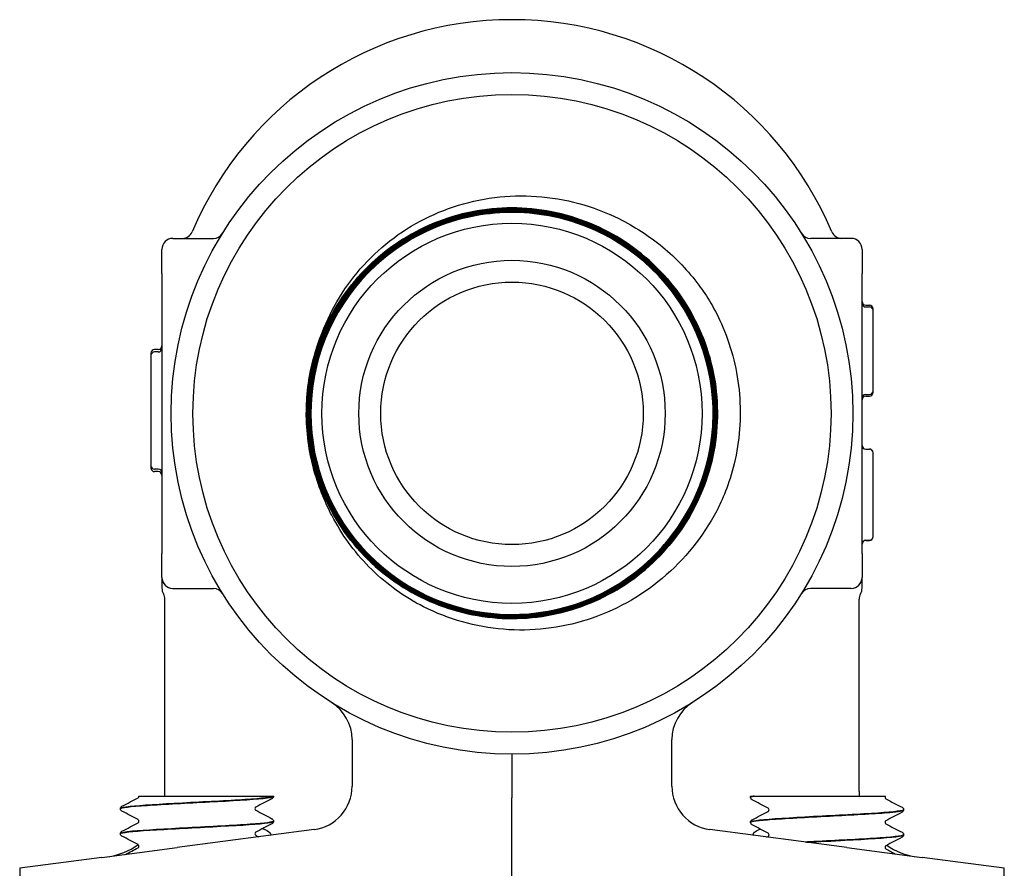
# Model space of a CAD drawing. Header units: inches. Extents: x 36 to 1719, y -84 to 1122.
# Tile 520 of 550: x 949.01 to 951.82, y 867.5 to 869.93. Entities that reach past the tile are written whole.
import ezdxf

# ---------------------------------------------------------------- set-up
doc = ezdxf.new("R2010")
doc.units = ezdxf.units.IN
doc.header["$LTSCALE"] = 48
doc.header["$MEASUREMENT"] = 0
doc.layers.add('Visible (ANSI)', color=7, linetype='Continuous', lineweight=30)

msp = doc.modelspace()

# ---------------------------------------------------------------- linework, layer by layer
at = {"layer": 'Visible (ANSI)'}
for p, q in [((949.44893, 869.3039), (949.56457, 869.3039)), ((951.38643, 869.3039), (951.27079, 869.3039)), ((949.41768, 869.2039), (949.41768, 869.27265)), ((951.41768, 869.27265), (951.41768, 869.2039)), ((949.41768, 869.2039), (949.41768, 869.07138)), ((951.41768, 869.07138), (951.41768, 869.2039)), ((951.4281, 869.11326), (951.43852, 869.11326)), ((951.4281, 869.10799), (951.43852, 869.10799)), ((951.44893, 869.09757), (951.44893, 869.10284)), ((951.44893, 868.86841), (951.44893, 869.09757)), ((949.41768, 869.07138), (949.41768, 868.53641)), ((951.41768, 868.53641), (951.41768, 869.07138)), ((949.40727, 868.98647), (949.39685, 868.98647)), ((949.40727, 868.97941), (949.39685, 868.97941)), ((949.38643, 868.97605), (949.38643, 868.96899)), ((949.38643, 868.96899), (949.38643, 868.65483)), ((951.44893, 868.86334), (951.44893, 868.86844)), ((951.4281, 868.85799), (951.43852, 868.85799)), ((951.4281, 868.85292), (951.43852, 868.85292)), ((951.4281, 868.70204), (951.43852, 868.70204)), ((951.4281, 868.70164), (951.43852, 868.70164)), ((951.44893, 868.69122), (951.44893, 868.69163)), ((951.44893, 868.57137), (951.44893, 868.69122)), ((949.38643, 868.65486), (949.38643, 868.64777)), ((949.40727, 868.64441), (949.39685, 868.64441)), ((949.40727, 868.63735), (949.39685, 868.63735)), ((951.44893, 868.45172), (951.44893, 868.57137)), ((949.41768, 868.53641), (949.41768, 868.4039)), ((951.41768, 868.4039), (951.41768, 868.53641)), ((951.44893, 868.45111), (951.44893, 868.45172)), ((951.4281, 868.44131), (951.43852, 868.44131)), ((951.4281, 868.4407), (951.43852, 868.4407)), ((949.41768, 868.33515), (949.41768, 868.4039)), ((951.41768, 868.4039), (951.41768, 868.33515)), ((949.41768, 868.33515), (949.41768, 868.30455)), ((951.41768, 868.30471), (951.41768, 868.33515)), ((949.44893, 868.3039), (949.56457, 868.3039)), ((951.38643, 868.3039), (951.27079, 868.3039)), ((949.42643, 867.72297), (949.42643, 868.27265)), ((951.40893, 867.72297), (951.40893, 868.27265)), ((949.9609, 867.87181), (949.9609, 867.73852)), ((950.87446, 867.73852), (950.87446, 867.87181)), ((950.41768, 867.83015), (950.41768, 867.70527)), ((949.35189, 867.71015), (949.35189, 867.71015)), ((949.35189, 867.71015), (949.3717, 867.71015)), ((949.3717, 867.71015), (949.70469, 867.71015)), ((949.70469, 867.71015), (949.73639, 867.71015)), ((949.73643, 867.71015), (949.73639, 867.71015)), ((949.73643, 867.70971), (949.73643, 867.71015)), ((950.41768, 866.9289), (950.41768, 867.70527)), ((951.09893, 867.70653), (951.09893, 867.7072)), ((951.09968, 867.71015), (951.10622, 867.71015)), ((951.10988, 867.71015), (951.10622, 867.71015)), ((951.10988, 867.71015), (951.17004, 867.71015)), ((951.17004, 867.71015), (951.48244, 867.71015)), ((951.48244, 867.71015), (951.48448, 867.71015)), ((949.29893, 867.67396), (949.29893, 867.67463)), ((951.53643, 867.67078), (951.53643, 867.67145)), ((949.73643, 867.63821), (949.73643, 867.63888)), ((951.09893, 867.63503), (951.09893, 867.6357)), ((949.29893, 867.60246), (949.29893, 867.60313)), ((949.85222, 867.61459), (949.4612, 867.56311)), ((951.37416, 867.56311), (950.98315, 867.61459)), ((951.53643, 867.59928), (951.53643, 867.59995)), ((949.24637, 867.53483), (949.4612, 867.56311)), ((951.37416, 867.56311), (951.58899, 867.53483)), ((949.13657, 867.52037), (949.01143, 867.5039)), ((949.24637, 867.53483), (949.13657, 867.52037)), ((951.6988, 867.52037), (951.58899, 867.53483)), ((951.82393, 867.5039), (951.6988, 867.52037)), ((949.01143, 867.5039), (949.01143, 867.4736)), ((951.82393, 867.4736), (951.82393, 867.5039))]:
    msp.add_line(p, q, dxfattribs=at)
for radius in [0.97375, 0.91125, 0.54316, 0.4375, 0.375]:
    msp.add_circle((950.41768, 868.8039), radius, dxfattribs=at)
for centre, radius, start, end in [((950.41768, 868.93765), 0.99125, 22.87693, 157.12307), ((950.41768, 868.8039), 0.57441, 319.86113, 316.72231), ((949.47561, 869.33515), 0.03125, 270, 337.12307), ((949.56457, 869.33515), 0.03125, 270, 328.08862), ((951.27079, 869.33515), 0.03125, 211.91138, 270), ((951.35975, 869.33515), 0.03125, 202.87693, 270), ((949.44893, 869.27265), 0.03125, 90, 180), ((951.38643, 869.27265), 0.03125, 0, 90), ((951.4281, 869.12367), 0.01042, 180, 270), ((951.4281, 869.11841), 0.01042, 180, 270), ((951.43852, 869.10284), 0.01042, 0, 90), ((951.43852, 869.09757), 0.01042, 0, 90), ((949.39685, 868.97605), 0.01042, 90, 180), ((949.39685, 868.96899), 0.01042, 90, 180), ((949.40727, 868.99688), 0.01042, 270, 0), ((949.40727, 868.98983), 0.01042, 270, 0), ((951.43852, 868.86841), 0.01042, 270, 0), ((951.4281, 868.84757), 0.01042, 90, 180), ((951.4281, 868.84251), 0.01042, 90, 180), ((951.43852, 868.86334), 0.01042, 270, 0), ((950.41768, 868.8039), 0.5875, 178.62118, 181.76001), ((951.4281, 868.71246), 0.01042, 180, 270), ((951.4281, 868.71205), 0.01042, 180, 270), ((951.43852, 868.69163), 0.01042, 0, 90), ((951.43852, 868.69122), 0.01042, 0, 90), ((949.39685, 868.65483), 0.01042, 180, 270), ((949.39685, 868.64777), 0.01042, 180, 270), ((949.40727, 868.63399), 0.01042, 0, 90), ((949.40727, 868.62693), 0.01042, 0, 90), ((951.43852, 868.45172), 0.01042, 270, 0), ((951.43852, 868.45111), 0.01042, 270, 0), ((950.41768, 868.8039), 0.57441, 316.72231, 319.86113), ((951.4281, 868.43089), 0.01042, 90, 180), ((951.4281, 868.43028), 0.01042, 90, 180), ((949.44893, 868.33515), 0.03125, 180, 270), ((951.38643, 868.33515), 0.03125, 270, 0), ((949.44893, 868.30454), 0.03125, 180, 210.68342), ((949.56457, 868.27265), 0.03125, 31.91138, 90), ((951.27079, 868.27265), 0.03125, 90, 148.08862), ((951.38643, 868.30454), 0.03125, 329.31658, 0), ((949.39518, 868.27265), 0.03125, 0, 30.68342), ((951.44018, 868.27265), 0.03125, 149.31658, 180), ((949.8359, 867.87181), 0.125, 0, 58.02878), ((950.99946, 867.87181), 0.125, 121.97122, 180), ((949.23893, 867.72297), 0.1875, 356.07978, 0), ((949.8359, 867.73852), 0.125, 277.5, 0), ((950.99946, 867.73852), 0.125, 180, 262.5), ((951.59643, 867.72297), 0.1875, 180, 183.92022), ((949.23893, 867.72297), 0.1875, 277.5, 306.16215), ((951.59643, 867.72297), 0.1875, 234.79985, 262.5)]:
    msp.add_arc(centre, radius, start, end, dxfattribs=at)
for points, knots in [([(949.90337, 869.09684), (949.93863, 869.16605), (949.98718, 869.22763), (950.10606, 869.32984), (950.17558, 869.36907), (950.327, 869.41938), (950.40761, 869.42946), (950.56958, 869.41832), (950.64934, 869.39668), (950.76744, 869.33845), (950.80935, 869.31125), (950.8864, 869.24737), (950.9212, 869.21082), (950.95142, 869.17062)], [0, 0, 0, 0, 0.5918694, 0.5918694, 1.1941403, 1.1941403, 1.8068093, 1.8068093, 2.4298728, 2.4298728, 2.8087072, 2.8087072, 3.1913265, 3.1913265, 3.1913265, 3.1913265]), ([(949.83046, 868.78585), (949.82814, 868.86234), (949.84079, 868.93854), (949.89458, 869.08179), (949.93521, 869.14747), (950.03936, 869.25955), (950.10187, 869.30488), (950.24076, 869.369), (950.3158, 869.38718), (950.4686, 869.39375), (950.54491, 869.38209), (950.68874, 869.33015), (950.75489, 869.29038), (950.86821, 869.18773), (950.91429, 869.12583), (950.98013, 868.98786), (950.99925, 868.91311), (951.00776, 868.7605), (950.99706, 868.68409), (950.94699, 868.53971), (950.90809, 868.4731), (950.80695, 868.35856), (950.74568, 868.31173), (950.60864, 868.24419), (950.53419, 868.22413), (950.38179, 868.2137), (950.30531, 868.22341), (950.16039, 868.27162), (950.09334, 868.30965), (949.97761, 868.40927), (949.93003, 868.4699), (949.8608, 868.60598), (949.83981, 868.68013), (949.82745, 868.83228), (949.83619, 868.90883), (949.88253, 869.05425), (949.91968, 869.12174), (950.01776, 869.23865), (950.07774, 869.28697), (950.21285, 869.35787), (950.28667, 869.37978), (950.43856, 869.39406), (950.51516, 869.3863), (950.66107, 869.34184), (950.72898, 869.30557), (950.84705, 869.20905), (950.89609, 869.14972), (950.96865, 869.01561), (950.99148, 868.94211), (951.00768, 868.79052), (951.00089, 868.71387), (950.95832, 868.56751), (950.92294, 868.49919), (950.82798, 868.37998), (950.76932, 868.33022), (950.63623, 868.25601), (950.56307, 868.23226), (950.41179, 868.21416), (950.33512, 868.21997), (950.18832, 868.26066), (950.1196, 868.29515), (949.99927, 868.38852), (949.94881, 868.44651), (949.87296, 868.57857), (949.8483, 868.65136), (949.82829, 868.8023), (949.83313, 868.879), (949.87193, 869.02621), (949.90552, 869.09531), (949.9973, 869.21674), (950.05461, 869.2679), (950.18561, 869.34537), (950.25804, 869.37093), (950.40862, 869.39284), (950.48532, 869.38898), (950.63291, 869.35207), (950.70239, 869.31938), (950.8249, 869.22921), (950.87675, 869.17259), (950.95582, 869.04267), (950.98228, 868.97061), (951.00608, 868.82042), (951.0032, 868.74373), (950.96819, 868.59577), (950.9364, 868.52593), (950.84784, 868.40237), (950.79192, 868.34984), (950.6631, 868.26918), (950.59143, 868.24182), (950.44165, 868.21614), (950.36497, 868.21804), (950.21668, 868.25115), (950.14649, 868.28203), (950.0219, 868.36896), (949.9687, 868.42417), (949.88646, 868.55188), (949.85822, 868.62315), (949.83065, 868.7725), (949.83159, 868.84914), (949.86279, 868.99774), (949.89276, 869.06828), (949.97804, 869.19388), (950.03254, 869.24774), (950.15911, 869.33153), (950.22998, 869.36066), (950.37886, 869.39011), (950.45546, 869.39014), (950.60435, 869.36084), (950.67522, 869.33179), (950.80181, 869.24816), (950.85632, 869.19438), (950.94166, 869.06896), (950.97166, 868.99852), (951.00297, 868.85012), (951.00398, 868.77357), (950.97659, 868.62442), (950.94846, 868.55324), (950.86649, 868.42568), (950.81344, 868.37052), (950.6892, 868.28366), (950.61919, 868.25279), (950.47129, 868.21962), (950.39481, 868.21764), (950.24542, 868.24312), (950.17393, 868.27033), (950.04543, 868.35062), (949.98964, 868.40293), (949.90127, 868.52599), (949.86952, 868.59555), (949.83451, 868.74293), (949.83156, 868.81932), (949.85513, 868.96893), (949.88142, 869.04071), (949.96002, 869.17014), (950.01158, 869.22655), (950.13343, 869.31642), (950.20254, 869.34902), (950.34937, 869.38587), (950.42567, 869.38978), (950.57546, 869.36813), (950.64752, 869.34277), (950.77785, 869.26587), (950.83488, 869.21506), (950.92622, 869.09444), (950.95968, 869.02579), (950.99837, 868.87954), (951.00324, 868.80334), (950.9835, 868.65338), (950.95908, 868.58105), (950.88388, 868.44984), (950.83383, 868.39222), (950.71445, 868.29941), (950.64628, 868.26511), (950.50063, 868.22459), (950.42455, 868.21876), (950.27444, 868.23658), (950.20186, 868.26007), (950.06979, 868.33355), (950.01157, 868.38284), (949.91732, 868.50095), (949.88218, 868.56864), (949.83985, 868.71367), (949.83306, 868.78963), (949.84897, 868.93984), (949.87152, 869.01267), (949.94327, 869.14557), (949.99179, 869.20438), (950.10862, 869.30006), (950.17581, 869.33602), (950.3202, 869.38016), (950.39601, 869.38792), (950.54632, 869.37392), (950.61939, 869.35231), (950.7531, 869.28229), (950.81247, 869.23456), (950.90956, 869.11902), (950.94635, 869.05233), (950.99229, 868.90861), (951.001, 868.83295), (950.98892, 868.68257), (950.96825, 868.60929), (950.89997, 868.47479), (950.85303, 868.41485), (950.73881, 868.31637), (950.67263, 868.27876), (950.52959, 868.23103), (950.4541, 868.22137), (950.30368, 868.23154), (950.23019, 868.25127), (950.09492, 868.31779), (950.03444, 868.36394), (949.93458, 868.47683), (949.89616, 868.54248), (949.84666, 868.68481), (949.83605, 868.76012), (949.8443, 868.91056), (949.86308, 868.98425), (949.92784, 869.12026), (949.97319, 869.18129), (950.08473, 869.28251), (950.14985, 869.32173), (950.29145, 869.373), (950.36657, 869.38455), (950.51701, 869.37821), (950.59088, 869.36037), (950.72761, 869.29739), (950.78917, 869.25284), (950.89172, 869.14267), (950.93174, 869.07809), (950.98477, 868.93725), (950.99727, 868.86233), (950.99283, 868.71192), (950.97594, 868.63788), (950.91474, 868.50045), (950.871, 868.43837), (950.76221, 868.3345), (950.69819, 868.29369), (950.55812, 868.23892), (950.48341, 868.22548), (950.33306, 868.22801), (950.25885, 868.24394), (950.12075, 868.30336), (950.05816, 868.34628), (949.95299, 868.45368), (949.9114, 868.51714), (949.85489, 868.65641), (949.84052, 868.73089), (949.84114, 868.88117), (949.85612, 868.95552), (949.91375, 869.09427), (949.95585, 869.15735), (950.06184, 869.26381), (950.12472, 869.30618), (950.26317, 869.3644), (950.33742, 869.37971), (950.48759, 869.381), (950.56208, 869.36696), (950.70146, 869.31113), (950.76503, 869.26987), (950.87275, 869.16531), (950.91588, 869.10301), (950.97582, 868.96539), (950.99206, 868.89139), (950.99524, 868.74135), (950.98216, 868.66674), (950.92814, 868.52675), (950.88771, 868.46271), (950.78459, 868.35374), (950.72288, 868.30985), (950.58613, 868.24821), (950.51239, 868.23105), (950.36249, 868.22597), (950.28777, 868.23809), (950.1472, 868.29031), (950.08269, 868.32989), (949.9725, 868.43156), (949.92786, 868.49266), (949.86454, 868.62854), (949.84646, 868.70201), (949.83948, 868.85173), (949.85065, 868.92655), (949.90104, 869.06768), (949.93978, 869.13264), (950.03998, 869.24404), (950.10047, 869.28942), (950.23545, 869.35441), (950.30863, 869.37341), (950.45815, 869.38228), (950.53306, 869.37207), (950.67472, 869.3235), (950.74013, 869.28561), (950.85272, 869.1869), (950.89883, 869.12702), (950.96548, 868.99297), (950.9854, 868.92008), (950.99615, 868.77078), (950.98689, 868.6958), (950.94052, 868.55475), (950.90429, 868.48987), (950.85681, 868.43361)], [0, 0, 0, 0, 0.5832189, 0.5832189, 1.1663464, 1.1663464, 1.7493825, 1.7493825, 2.3323271, 2.3323271, 2.9151804, 2.9151804, 3.4979422, 3.4979422, 4.0806126, 4.0806126, 4.6631916, 4.6631916, 5.2456792, 5.2456792, 5.8280754, 5.8280754, 6.4103801, 6.4103801, 6.9925935, 6.9925935, 7.5747154, 7.5747154, 8.1567459, 8.1567459, 8.738685, 8.738685, 9.3205327, 9.3205327, 9.9022889, 9.9022889, 10.4839537, 10.4839537, 11.0655271, 11.0655271, 11.6470091, 11.6470091, 12.2283997, 12.2283997, 12.8096989, 12.8096989, 13.3909066, 13.3909066, 13.9720229, 13.9720229, 14.5530478, 14.5530478, 15.1339813, 15.1339813, 15.7148233, 15.7148233, 16.295574, 16.295574, 16.8762332, 16.8762332, 17.456801, 17.456801, 18.0372773, 18.0372773, 18.6176623, 18.6176623, 19.1979558, 19.1979558, 19.7781579, 19.7781579, 20.3582685, 20.3582685, 20.9382878, 20.9382878, 21.5182156, 21.5182156, 22.098052, 22.098052, 22.677797, 22.677797, 23.2574505, 23.2574505, 23.8370126, 23.8370126, 24.4164833, 24.4164833, 24.9958626, 24.9958626, 25.5751504, 25.5751504, 26.1543469, 26.1543469, 26.7334519, 26.7334519, 27.3124654, 27.3124654, 27.8913876, 27.8913876, 28.4702183, 28.4702183, 29.0489575, 29.0489575, 29.6276054, 29.6276054, 30.2061618, 30.2061618, 30.7846268, 30.7846268, 31.3630004, 31.3630004, 31.9412825, 31.9412825, 32.5194732, 32.5194732, 33.0975725, 33.0975725, 33.6755803, 33.6755803, 34.2534967, 34.2534967, 34.8313217, 34.8313217, 35.4090552, 35.4090552, 35.9866974, 35.9866974, 36.564248, 36.564248, 37.1417073, 37.1417073, 37.7190751, 37.7190751, 38.2963515, 38.2963515, 38.8735364, 38.8735364, 39.45063, 39.45063, 40.027632, 40.027632, 40.6045427, 40.6045427, 41.1813619, 41.1813619, 41.7580897, 41.7580897, 42.334726, 42.334726, 42.9112709, 42.9112709, 43.4877244, 43.4877244, 44.0640864, 44.0640864, 44.640357, 44.640357, 45.2165362, 45.2165362, 45.7926239, 45.7926239, 46.3686202, 46.3686202, 46.9445251, 46.9445251, 47.5203385, 47.5203385, 48.0960604, 48.0960604, 48.671691, 48.671691, 49.2472301, 49.2472301, 49.8226777, 49.8226777, 50.398034, 50.398034, 50.9732987, 50.9732987, 51.5484721, 51.5484721, 52.123554, 52.123554, 52.6985444, 52.6985444, 53.2734434, 53.2734434, 53.848251, 53.848251, 54.4229671, 54.4229671, 54.9975918, 54.9975918, 55.5721251, 55.5721251, 56.1465669, 56.1465669, 56.7209172, 56.7209172, 57.2951761, 57.2951761, 57.8693436, 57.8693436, 58.4434196, 58.4434196, 59.0174042, 59.0174042, 59.5912974, 59.5912974, 60.1650991, 60.1650991, 60.7388093, 60.7388093, 61.3124281, 61.3124281, 61.8859555, 61.8859555, 62.4593914, 62.4593914, 63.0327359, 63.0327359, 63.6059889, 63.6059889, 64.1791505, 64.1791505, 64.7522206, 64.7522206, 65.3251993, 65.3251993, 65.8980865, 65.8980865, 66.4708823, 66.4708823, 67.0435866, 67.0435866, 67.6161995, 67.6161995, 68.1887209, 68.1887209, 68.7611509, 68.7611509, 69.3334894, 69.3334894, 69.9057365, 69.9057365, 70.4778922, 70.4778922, 71.0499563, 71.0499563, 71.6219291, 71.6219291, 72.1938104, 72.1938104, 72.7656002, 72.7656002, 73.3372986, 73.3372986, 73.9089055, 73.9089055, 74.480421, 74.480421, 75.051845, 75.051845, 75.6231776, 75.6231776, 76.1944187, 76.1944187, 76.7655683, 76.7655683, 77.3366265, 77.3366265, 77.9075933, 77.9075933, 78.4784686, 78.4784686, 79.0492524, 79.0492524, 79.6199448, 79.6199448, 80.1815227, 80.1815227, 80.1815227, 80.1815227]), ([(950.83587, 868.41012), (950.85896, 868.43461), (950.8799, 868.46115), (950.93941, 868.55204), (950.96777, 868.62206), (950.99606, 868.76903), (950.99571, 868.84459), (950.96606, 868.99132), (950.93704, 869.06109), (950.85388, 869.18559), (950.80053, 869.23913), (950.6763, 869.32273), (950.6066, 869.352), (950.4599, 869.38217), (950.3843, 869.38278), (950.23711, 869.35497), (950.16692, 869.32682), (950.0413, 869.24519), (949.98706, 869.19248), (949.90183, 869.06924), (949.87166, 868.99987), (949.83961, 868.85347), (949.83805, 868.77783), (949.864, 868.6302), (949.89128, 868.55963), (949.97137, 868.43289), (950.02341, 868.37795), (950.14565, 868.29111), (950.21467, 868.26005), (950.36075, 868.22613), (950.43641, 868.2236), (950.58445, 868.2477), (950.65542, 868.2741), (950.78324, 868.35262), (950.83887, 868.404), (950.92731, 868.5252), (950.95927, 868.59387), (950.99506, 868.73961), (950.99855, 868.81528), (950.97632, 868.96371), (950.9508, 869.03505), (950.87385, 869.16394), (950.82315, 869.22026), (950.703, 869.31029), (950.6347, 869.34313), (950.48933, 869.3808), (950.41366, 869.38525), (950.26486, 869.36488), (950.19316, 869.34026), (950.06321, 869.2649), (950.00622, 869.21488), (949.91462, 869.0958), (949.88089, 869.02787), (949.84136, 868.8829), (949.83595, 868.80725), (949.85444, 868.6581), (949.87817, 868.58604), (949.95192, 868.45507), (950.00125, 868.39742), (950.11923, 868.30425), (950.18677, 868.26964), (950.33132, 868.22825), (950.40695, 868.22188), (950.55642, 868.23848), (950.62882, 868.26131), (950.7608, 868.33345), (950.81911, 868.38207), (950.91383, 868.49894), (950.94932, 868.56608), (950.99256, 868.71019), (950.9999, 868.78578), (950.98518, 868.93554), (950.96325, 869.00827), (950.89275, 869.14124), (950.84484, 869.20021), (950.7291, 869.29646), (950.66238, 869.33282), (950.51874, 869.37792), (950.44319, 869.38622), (950.29316, 869.37339), (950.22011, 869.35237), (950.08617, 869.28352), (950.02656, 869.23633), (949.92879, 869.12175), (949.89156, 869.05545), (949.84461, 868.91229), (949.83535, 868.83681), (949.84629, 868.68653), (949.86639, 868.61317), (949.93358, 868.47828), (949.98004, 868.41804), (950.09345, 868.31875), (950.15932, 868.28066), (950.30196, 868.23188), (950.37736, 868.22165), (950.52787, 868.23069), (950.60153, 868.24987), (950.73735, 868.31539), (950.79821, 868.36111), (950.89899, 868.47333), (950.93794, 868.53875), (950.98856, 868.68085), (950.99975, 868.75617), (950.99262, 868.90688), (950.97436, 868.98082), (950.91052, 869.11755), (950.86555, 869.17903), (950.75455, 869.28129), (950.68958, 869.32109), (950.54804, 869.37354), (950.47282, 869.38569), (950.32194, 869.38047), (950.24772, 869.36314), (950.11011, 869.301), (950.04802, 869.25678), (949.94429, 869.14701), (949.90365, 869.08251), (949.84937, 868.94156), (949.83626, 868.86645), (949.83957, 868.71541), (949.85597, 868.64094), (949.9164, 868.50245), (949.95986, 868.43977), (950.06837, 868.33459), (950.13238, 868.29311), (950.27273, 868.23701), (950.34772, 868.22293), (950.49888, 868.22433), (950.57361, 868.2398), (950.71294, 868.2985), (950.77621, 868.34119), (950.88282, 868.44843), (950.92514, 868.51196), (950.98306, 868.65167), (950.99809, 868.72653), (950.99861, 868.87779), (950.98408, 868.95276), (950.92711, 869.09291), (950.8852, 869.15676), (950.77925, 869.26479), (950.71623, 869.30794), (950.57717, 869.36766), (950.50246, 869.38365), (950.35112, 869.38609), (950.27592, 869.37251), (950.13497, 869.31728), (950.07056, 869.27616), (949.96111, 869.17152), (949.91714, 869.10901), (949.85562, 868.97063), (949.83867, 868.89608), (949.83431, 868.74468), (949.84695, 868.66928), (949.90042, 868.52754), (949.94075, 868.46257), (950.04406, 868.35174), (950.10605, 868.30694), (950.24373, 868.24363), (950.3181, 868.22573), (950.46953, 868.21945), (950.54514, 868.23113), (950.68763, 868.28283), (950.75315, 868.32236), (950.86536, 868.42432), (950.91097, 868.48578), (950.97606, 868.62273), (950.99491, 868.69692), (951.00312, 868.84836), (950.99239, 868.92416), (950.94247, 869.06739), (950.90375, 869.13345), (950.80315, 869.24701), (950.74224, 869.29343), (950.60603, 869.36029), (950.53205, 869.3801), (950.38063, 869.39023), (950.30465, 869.38046), (950.1607, 869.33232), (950.09411, 869.29442), (949.97921, 869.19521), (949.932, 869.13485), (949.86336, 868.99942), (949.84261, 868.92564), (949.83054, 868.77426), (949.83936, 868.69812), (949.8857, 868.55348), (949.92278, 868.48637), (950.02058, 868.37014), (950.08038, 868.32214), (950.21502, 868.25175), (950.28857, 868.23004), (950.43988, 868.21605), (950.51618, 868.22391), (950.66149, 868.26843), (950.72911, 868.30468), (950.84664, 868.40107), (950.89543, 868.46029), (950.96757, 868.59411), (950.99022, 868.66743), (951.00614, 868.81865), (950.99925, 868.89509), (950.95654, 869.04105), (950.92113, 869.10916), (950.82618, 869.22799), (950.76755, 869.27756), (950.63457, 869.35144), (950.56149, 869.37503), (950.41039, 869.39288), (950.33382, 869.38695), (950.18723, 869.34607), (950.11863, 869.31151), (949.99854, 869.21801), (949.94819, 869.15998), (949.87259, 869.02786), (949.84805, 868.95504), (949.82828, 868.80408), (949.83323, 868.72738), (949.87227, 868.5802), (949.90599, 868.51112), (949.99801, 868.38977), (950.05544, 868.33867), (950.18668, 868.26134), (950.25923, 868.23586), (950.41002, 868.21416), (950.48682, 868.21815), (950.63458, 868.25534), (950.70413, 868.2882), (950.82671, 868.37873), (950.87858, 868.43555), (950.95761, 868.56588), (950.98402, 868.63814), (951.00765, 868.78874), (951.00464, 868.86564), (950.9693, 869.01395), (950.93731, 869.08396), (950.84828, 869.20776), (950.79209, 869.26038), (950.66269, 869.34111), (950.59072, 869.36845), (950.44033, 869.39401), (950.36336, 869.39197), (950.21451, 869.35849), (950.14406, 869.32737), (950.01906, 869.23986), (949.9657, 869.18431), (949.88327, 869.05587), (949.855, 868.9842), (949.82753, 868.83405), (949.82859, 868.75701), (949.8602, 868.60765), (949.89044, 868.53677), (949.97641, 868.41058), (950.03132, 868.35649), (950.15879, 868.27239), (950.23013, 868.24319), (950.38002, 868.21379), (950.45712, 868.21388), (950.60696, 868.24361), (950.67827, 868.27297), (950.80561, 868.35738), (950.86044, 868.41163), (950.9462, 868.53811), (950.97632, 868.60913), (951.00764, 868.75872), (951.00853, 868.83586), (950.98069, 868.98617), (950.95222, 869.05789), (950.86937, 869.18638), (950.81579, 869.24192), (950.69033, 869.32934), (950.61966, 869.36038), (950.47038, 869.39361), (950.3932, 869.39549), (950.24246, 869.36954), (950.17034, 869.34196), (950.04072, 869.2607), (949.98447, 869.20779), (949.90587, 869.09799), (949.8791, 869.04557), (949.84196, 868.93454), (949.83178, 868.87656), (949.83035, 868.81803)], [24.7442257, 24.7442257, 24.7442257, 24.7442257, 25.0019287, 25.0019287, 25.572211, 25.572211, 26.1425846, 26.1425846, 26.7130496, 26.7130496, 27.283606, 27.283606, 27.8542538, 27.8542538, 28.4249929, 28.4249929, 28.9958235, 28.9958235, 29.5667455, 29.5667455, 30.1377589, 30.1377589, 30.7088637, 30.7088637, 31.2800598, 31.2800598, 31.8513474, 31.8513474, 32.4227264, 32.4227264, 32.9941967, 32.9941967, 33.5657585, 33.5657585, 34.1374116, 34.1374116, 34.7091561, 34.7091561, 35.2809921, 35.2809921, 35.8529194, 35.8529194, 36.4249381, 36.4249381, 36.9970482, 36.9970482, 37.5692497, 37.5692497, 38.1415426, 38.1415426, 38.7139268, 38.7139268, 39.2864025, 39.2864025, 39.8589696, 39.8589696, 40.431628, 40.431628, 41.0043778, 41.0043778, 41.5772191, 41.5772191, 42.1501517, 42.1501517, 42.7231757, 42.7231757, 43.2962911, 43.2962911, 43.8694978, 43.8694978, 44.442796, 44.442796, 45.0161856, 45.0161856, 45.5896665, 45.5896665, 46.1632388, 46.1632388, 46.7369025, 46.7369025, 47.3106576, 47.3106576, 47.8845041, 47.8845041, 48.458442, 48.458442, 49.0324712, 49.0324712, 49.6065919, 49.6065919, 50.1808039, 50.1808039, 50.7551073, 50.7551073, 51.3295021, 51.3295021, 51.9039883, 51.9039883, 52.4785658, 52.4785658, 53.0532348, 53.0532348, 53.6279951, 53.6279951, 54.2028468, 54.2028468, 54.7777899, 54.7777899, 55.3528244, 55.3528244, 55.9279502, 55.9279502, 56.5031675, 56.5031675, 57.0784761, 57.0784761, 57.6538761, 57.6538761, 58.2293675, 58.2293675, 58.8049502, 58.8049502, 59.3806244, 59.3806244, 59.9563899, 59.9563899, 60.5322468, 60.5322468, 61.1081951, 61.1081951, 61.6842347, 61.6842347, 62.2603657, 62.2603657, 62.8365881, 62.8365881, 63.4129019, 63.4129019, 63.9893071, 63.9893071, 64.5658036, 64.5658036, 65.1423916, 65.1423916, 65.7190709, 65.7190709, 66.2958415, 66.2958415, 66.8727036, 66.8727036, 67.449657, 67.449657, 68.0267018, 68.0267018, 68.603838, 68.603838, 69.1810655, 69.1810655, 69.7583844, 69.7583844, 70.3357947, 70.3357947, 70.9132964, 70.9132964, 71.4908894, 71.4908894, 72.0685738, 72.0685738, 72.6463496, 72.6463496, 73.2242168, 73.2242168, 73.8021753, 73.8021753, 74.3802252, 74.3802252, 74.9583665, 74.9583665, 75.5365991, 75.5365991, 76.1149231, 76.1149231, 76.6933385, 76.6933385, 77.2718453, 77.2718453, 77.8504434, 77.8504434, 78.4291329, 78.4291329, 79.0079138, 79.0079138, 79.586786, 79.586786, 80.1657496, 80.1657496, 80.7448046, 80.7448046, 81.3239509, 81.3239509, 81.9031886, 81.9031886, 82.4825177, 82.4825177, 83.0619381, 83.0619381, 83.6414499, 83.6414499, 84.2210531, 84.2210531, 84.8007477, 84.8007477, 85.3805336, 85.3805336, 85.9604108, 85.9604108, 86.5403795, 86.5403795, 87.1204395, 87.1204395, 87.7005908, 87.7005908, 88.2808336, 88.2808336, 88.8611677, 88.8611677, 89.4415931, 89.4415931, 90.0221099, 90.0221099, 90.6027181, 90.6027181, 91.1834177, 91.1834177, 91.7642086, 91.7642086, 92.3450909, 92.3450909, 92.9260645, 92.9260645, 93.5071295, 93.5071295, 94.0882858, 94.0882858, 94.6695336, 94.6695336, 95.2508726, 95.2508726, 95.8323031, 95.8323031, 96.4138249, 96.4138249, 96.995438, 96.995438, 97.5771426, 97.5771426, 98.1589384, 98.1589384, 98.7408257, 98.7408257, 99.3228043, 99.3228043, 99.9048742, 99.9048742, 100.4870355, 100.4870355, 101.0692882, 101.0692882, 101.6516322, 101.6516322, 102.2340676, 102.2340676, 102.8165944, 102.8165944, 103.3992125, 103.3992125, 103.9819219, 103.9819219, 104.4277936, 104.4277936, 104.8737194, 104.8737194, 104.8737194, 104.8737194]), ([(950.95142, 869.17062), (950.97365, 869.14104), (950.99845, 869.10105), (951.04574, 868.98982), (951.06174, 868.92496), (951.06733, 868.85895)], [0, 0, 0, 0, 0.28196185, 0.28196185, 0.6226335, 0.6226335, 0.6226335, 0.6226335]), ([(949.83035, 868.81803), (949.83162, 868.87308), (949.8403, 868.92754), (949.87118, 869.03093), (949.88978, 869.07018), (949.90337, 869.09684)], [0.03549164, 0.03549164, 0.03549164, 0.03549164, 0.45566772, 0.45566772, 0.85591276, 0.85591276, 0.85591276, 0.85591276]), ([(951.06733, 868.85895), (951.07298, 868.7923), (951.06798, 868.72503), (951.03803, 868.60027), (951.01763, 868.55458), (951.00247, 868.52573)], [0, 0, 0, 0, 0.50969402, 0.50969402, 0.97918413, 0.97918413, 0.97918413, 0.97918413]), ([(949.90864, 868.50189), (949.89353, 868.53008), (949.87377, 868.57043), (949.84133, 868.67523), (949.83212, 868.73022), (949.83046, 868.78585)], [0, 0, 0, 0, 0.24378304, 0.24378304, 0.49639854, 0.49639854, 0.49639854, 0.49639854]), ([(951.00247, 868.52573), (950.96358, 868.4517), (950.91071, 868.38592), (950.78355, 868.27933), (950.71082, 868.23918), (950.5552, 868.18965), (950.47398, 868.18027), (950.31382, 868.19331), (950.23638, 868.21511), (950.11077, 868.27902), (950.06071, 868.3149), (949.97374, 868.40003), (949.93719, 868.44861), (949.90864, 868.50189)], [0, 0, 0, 0, 0.637222, 0.637222, 1.2647089, 1.2647089, 1.8824576, 1.8824576, 2.490465, 2.490465, 2.9578106, 2.9578106, 3.4191938, 3.4191938, 3.4191938, 3.4191938]), ([(949.29893, 867.67393), (949.29885, 867.67721), (949.32741, 867.68049), (949.3752, 867.68376), (949.42353, 867.68708), (949.49059, 867.69039), (949.55343, 867.6937), (949.61657, 867.69703), (949.67424, 867.70036), (949.70653, 867.70369), (949.726, 867.7057), (949.7364, 867.7077), (949.73643, 867.70971)], [-9.4333151, -9.4333151, -9.4333151, -9.4333151, -8.569564, -8.569564, -8.569564, -7.6960367, -7.6960367, -7.6960367, -6.8183862, -6.8183862, -6.8183862, -6.2894058, -6.2894058, -6.2894058, -6.2894058]), ([(949.73639, 867.71015), (949.73509, 867.70684), (949.70454, 867.70354), (949.65513, 867.70024), (949.60572, 867.69693), (949.53838, 867.69363), (949.47603, 867.69032), (949.41369, 867.68702), (949.3575, 867.68372), (949.32659, 867.68041), (949.30855, 867.67849), (949.29932, 867.67656), (949.29924, 867.67463)], [0.0265881, 0.0265881, 0.0265881, 0.0265881, 0.8976269, 0.8976269, 0.8976269, 1.7685955, 1.7685955, 1.7685955, 2.6394946, 2.6394946, 2.6394946, 3.1478132, 3.1478132, 3.1478132, 3.1478132]), ([(949.34966, 867.70555), (949.34966, 867.70555), (949.3499, 867.70564), (949.35066, 867.70644), (949.35102, 867.70689), (949.35165, 867.70822), (949.35189, 867.70913), (949.35189, 867.71005)], [0.002645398, 0.002645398, 0.002645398, 0.002645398, 0.027589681, 0.027589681, 0.042171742, 0.042171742, 0.057287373, 0.057287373, 0.057287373, 0.057287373]), ([(949.73643, 867.70968), (949.73637, 867.70823), (949.73582, 867.70686), (949.73458, 867.70498), (949.73391, 867.70437), (949.73275, 867.70348), (949.73223, 867.70317), (949.73172, 867.7029)], [0, 0, 0, 0, 0.020588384, 0.020588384, 0.04017257, 0.04017257, 0.058516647, 0.058516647, 0.058516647, 0.058516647]), ([(951.10364, 867.69973), (951.10286, 867.70014), (951.10201, 867.70063), (951.10061, 867.70208), (951.10012, 867.70272), (951.09929, 867.70437), (951.09898, 867.70542), (951.09893, 867.70651)], [0, 0, 0, 0, 0.028459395, 0.028459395, 0.043235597, 0.043235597, 0.058545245, 0.058545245, 0.058545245, 0.058545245]), ([(951.48348, 867.70687), (951.48348, 867.70548), (951.48404, 867.70419), (951.48498, 867.7029), (951.48533, 867.70263), (951.48564, 867.7024), (951.4857, 867.70237), (951.4857, 867.70237)], [0, 0, 0, 0, 0.022828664, 0.022828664, 0.041633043, 0.041633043, 0.054614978, 0.054614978, 0.054614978, 0.054614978]), ([(949.29893, 867.67466), (949.299, 867.67611), (949.29954, 867.67748), (949.30079, 867.67936), (949.30145, 867.67997), (949.30261, 867.68086), (949.30314, 867.68117), (949.30364, 867.68144)], [0, 0, 0, 0, 0.020588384, 0.020588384, 0.04017257, 0.04017257, 0.058516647, 0.058516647, 0.058516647, 0.058516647]), ([(949.30364, 867.66715), (949.30286, 867.66756), (949.30201, 867.66806), (949.30061, 867.66951), (949.30012, 867.67015), (949.29929, 867.6718), (949.29898, 867.67285), (949.29893, 867.67393)], [0, 0, 0, 0, 0.028459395, 0.028459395, 0.043235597, 0.043235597, 0.058545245, 0.058545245, 0.058545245, 0.058545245]), ([(949.6857, 867.67879), (949.6857, 867.67879), (949.68546, 867.6787), (949.68471, 867.6779), (949.68434, 867.67745), (949.68371, 867.67612), (949.68348, 867.67521), (949.68348, 867.6743)], [0.002645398, 0.002645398, 0.002645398, 0.002645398, 0.027589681, 0.027589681, 0.042171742, 0.042171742, 0.057287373, 0.057287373, 0.057287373, 0.057287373]), ([(949.68348, 867.6743), (949.68348, 867.67291), (949.68404, 867.67162), (949.68498, 867.67033), (949.68533, 867.67006), (949.68564, 867.66983), (949.6857, 867.6698), (949.6857, 867.6698)], [0, 0, 0, 0, 0.022828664, 0.022828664, 0.041633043, 0.041633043, 0.054614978, 0.054614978, 0.054614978, 0.054614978]), ([(951.09899, 867.63501), (951.0991, 867.63797), (951.12192, 867.64092), (951.16184, 867.64388), (951.20675, 867.64721), (951.27245, 867.65054), (951.33622, 867.65387), (951.39976, 867.65719), (951.4602, 867.66051), (951.49681, 867.66383), (951.5224, 867.66614), (951.536, 867.66846), (951.53621, 867.67078)], [-12.8541981, -12.8541981, -12.8541981, -12.8541981, -12.0740419, -12.0740419, -12.0740419, -11.1962178, -11.1962178, -11.1962178, -10.321672, -10.321672, -10.321672, -9.7102888, -9.7102888, -9.7102888, -9.7102888]), ([(951.53639, 867.67148), (951.53643, 867.67115), (951.53619, 867.67083), (951.53567, 867.6705), (951.5304, 867.6672), (951.49601, 867.6639), (951.44422, 867.6606), (951.39009, 867.65714), (951.31799, 867.65369), (951.25447, 867.65024), (951.19144, 867.64682), (951.13822, 867.64339), (951.11412, 867.63997), (951.10411, 867.63854), (951.09921, 867.63712), (951.09927, 867.6357)], [3.4247869, 3.4247869, 3.4247869, 3.4247869, 3.5103246, 3.5103246, 3.5103246, 4.381086, 4.381086, 4.381086, 5.2910547, 5.2910547, 5.2910547, 6.1939142, 6.1939142, 6.1939142, 6.5686962, 6.5686962, 6.5686962, 6.5686962]), ([(951.15189, 867.67112), (951.15189, 867.6725), (951.15132, 867.67379), (951.15039, 867.67508), (951.15003, 867.67535), (951.14972, 867.67558), (951.14966, 867.67561), (951.14966, 867.67561)], [0, 0, 0, 0, 0.022828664, 0.022828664, 0.041633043, 0.041633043, 0.054614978, 0.054614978, 0.054614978, 0.054614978]), ([(951.14966, 867.66662), (951.14966, 867.66662), (951.1499, 867.66671), (951.15066, 867.66751), (951.15102, 867.66796), (951.15165, 867.6693), (951.15189, 867.6702), (951.15189, 867.67112)], [0.002645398, 0.002645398, 0.002645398, 0.002645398, 0.027589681, 0.027589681, 0.042171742, 0.042171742, 0.057287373, 0.057287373, 0.057287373, 0.057287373]), ([(951.53172, 867.67826), (951.53251, 867.67785), (951.53335, 867.67735), (951.53475, 867.6759), (951.53525, 867.67527), (951.53608, 867.67361), (951.53638, 867.67256), (951.53643, 867.67148)], [0, 0, 0, 0, 0.028459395, 0.028459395, 0.043235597, 0.043235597, 0.058545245, 0.058545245, 0.058545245, 0.058545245]), ([(951.53643, 867.67076), (951.53637, 867.6693), (951.53582, 867.66793), (951.53458, 867.66605), (951.53391, 867.66544), (951.53275, 867.66455), (951.53223, 867.66424), (951.53172, 867.66398)], [0, 0, 0, 0, 0.020588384, 0.020588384, 0.04017257, 0.04017257, 0.058516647, 0.058516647, 0.058516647, 0.058516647]), ([(949.29903, 867.60243), (949.29895, 867.60298), (949.29964, 867.60353), (949.30112, 867.60407), (949.3101, 867.60739), (949.34817, 867.6107), (949.40229, 867.61401), (949.45632, 867.61732), (949.52534, 867.62063), (949.58578, 867.62394), (949.64614, 867.62724), (949.69683, 867.63055), (949.72057, 867.63385), (949.73102, 867.6353), (949.73615, 867.63676), (949.7361, 867.63821)], [-15.7165004, -15.7165004, -15.7165004, -15.7165004, -15.5726718, -15.5726718, -15.5726718, -14.6990684, -14.6990684, -14.6990684, -13.8268003, -13.8268003, -13.8268003, -12.9557305, -12.9557305, -12.9557305, -12.5725911, -12.5725911, -12.5725911, -12.5725911]), ([(949.73638, 867.63891), (949.73627, 867.63586), (949.71203, 867.63282), (949.67004, 867.62977), (949.62353, 867.6264), (949.55621, 867.62303), (949.49186, 867.61966), (949.4279, 867.61631), (949.36812, 867.61296), (949.33341, 867.60961), (949.31105, 867.60745), (949.29937, 867.60529), (949.29922, 867.60313)], [6.2870892, 6.2870892, 6.2870892, 6.2870892, 7.0897201, 7.0897201, 7.0897201, 7.9785276, 7.9785276, 7.9785276, 8.8619138, 8.8619138, 8.8619138, 9.4309985, 9.4309985, 9.4309985, 9.4309985]), ([(949.35189, 867.63855), (949.35189, 867.63993), (949.35132, 867.64122), (949.35039, 867.64251), (949.35003, 867.64278), (949.34972, 867.64301), (949.34966, 867.64304), (949.34966, 867.64304)], [0, 0, 0, 0, 0.022828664, 0.022828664, 0.041633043, 0.041633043, 0.054614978, 0.054614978, 0.054614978, 0.054614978]), ([(949.34966, 867.63405), (949.34966, 867.63405), (949.3499, 867.63414), (949.35066, 867.63494), (949.35102, 867.63539), (949.35165, 867.63672), (949.35189, 867.63763), (949.35189, 867.63855)], [0.002645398, 0.002645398, 0.002645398, 0.002645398, 0.027589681, 0.027589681, 0.042171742, 0.042171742, 0.057287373, 0.057287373, 0.057287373, 0.057287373]), ([(949.73172, 867.64569), (949.73251, 867.64528), (949.73335, 867.64478), (949.73475, 867.64333), (949.73525, 867.64269), (949.73608, 867.64104), (949.73638, 867.63999), (949.73643, 867.63891)], [0, 0, 0, 0, 0.028459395, 0.028459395, 0.043235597, 0.043235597, 0.058545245, 0.058545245, 0.058545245, 0.058545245]), ([(949.73643, 867.63818), (949.73637, 867.63673), (949.73582, 867.63536), (949.73458, 867.63348), (949.73391, 867.63287), (949.73275, 867.63198), (949.73223, 867.63167), (949.73172, 867.6314)], [0, 0, 0, 0, 0.020588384, 0.020588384, 0.04017257, 0.04017257, 0.058516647, 0.058516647, 0.058516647, 0.058516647]), ([(951.09893, 867.63573), (951.099, 867.63718), (951.09954, 867.63855), (951.10079, 867.64043), (951.10145, 867.64104), (951.10261, 867.64193), (951.10314, 867.64224), (951.10364, 867.64251)], [0, 0, 0, 0, 0.020588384, 0.020588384, 0.04017257, 0.04017257, 0.058516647, 0.058516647, 0.058516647, 0.058516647]), ([(951.10364, 867.62823), (951.10286, 867.62864), (951.10201, 867.62913), (951.10061, 867.63058), (951.10012, 867.63122), (951.09929, 867.63287), (951.09898, 867.63392), (951.09893, 867.63501)], [0, 0, 0, 0, 0.028459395, 0.028459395, 0.043235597, 0.043235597, 0.058545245, 0.058545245, 0.058545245, 0.058545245]), ([(951.4857, 867.63986), (951.4857, 867.63986), (951.48546, 867.63977), (951.48471, 867.63897), (951.48434, 867.63852), (951.48371, 867.63719), (951.48348, 867.63628), (951.48348, 867.63537)], [0.002645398, 0.002645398, 0.002645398, 0.002645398, 0.027589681, 0.027589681, 0.042171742, 0.042171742, 0.057287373, 0.057287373, 0.057287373, 0.057287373]), ([(951.48348, 867.63537), (951.48348, 867.63398), (951.48404, 867.63269), (951.48498, 867.6314), (951.48533, 867.63113), (951.48564, 867.6309), (951.4857, 867.63087), (951.4857, 867.63087)], [0, 0, 0, 0, 0.022828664, 0.022828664, 0.041633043, 0.041633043, 0.054614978, 0.054614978, 0.054614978, 0.054614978]), ([(949.29893, 867.60316), (949.299, 867.60461), (949.29954, 867.60598), (949.30079, 867.60786), (949.30145, 867.60847), (949.30261, 867.60936), (949.30314, 867.60967), (949.30364, 867.60994)], [0, 0, 0, 0, 0.020588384, 0.020588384, 0.04017257, 0.04017257, 0.058516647, 0.058516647, 0.058516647, 0.058516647]), ([(949.30364, 867.59565), (949.30286, 867.59606), (949.30201, 867.59656), (949.30061, 867.59801), (949.30012, 867.59865), (949.29929, 867.6003), (949.29898, 867.60135), (949.29893, 867.60243)], [0, 0, 0, 0, 0.028459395, 0.028459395, 0.043235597, 0.043235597, 0.058545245, 0.058545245, 0.058545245, 0.058545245]), ([(949.6857, 867.60729), (949.6857, 867.60729), (949.68546, 867.6072), (949.68471, 867.6064), (949.68434, 867.60595), (949.68371, 867.60462), (949.68348, 867.60371), (949.68348, 867.6028)], [0.002645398, 0.002645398, 0.002645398, 0.002645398, 0.027589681, 0.027589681, 0.042171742, 0.042171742, 0.057287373, 0.057287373, 0.057287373, 0.057287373]), ([(949.68348, 867.6028), (949.68348, 867.60141), (949.68404, 867.60012), (949.68498, 867.59883), (949.68533, 867.59856), (949.68564, 867.59833), (949.6857, 867.5983), (949.6857, 867.5983)], [0, 0, 0, 0, 0.022828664, 0.022828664, 0.041633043, 0.041633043, 0.054614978, 0.054614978, 0.054614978, 0.054614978]), ([(949.70488, 867.61735), (949.70579, 867.61708), (949.70667, 867.6168), (949.71643, 867.61344), (949.72269, 867.60916), (949.72988, 867.60164), (949.73028, 867.59854), (949.72719, 867.59813)], [0.70381996, 0.70381996, 0.70381996, 0.70381996, 0.71949334, 0.71949334, 0.88239765, 0.88239765, 1.0591032, 1.0591032, 1.0591032, 1.0591032]), ([(951.10817, 867.59813), (951.1067, 867.59832), (951.10602, 867.59912), (951.10639, 867.60369), (951.11254, 867.6101), (951.12443, 867.61523), (951.12556, 867.61569), (951.12676, 867.61612)], [0, 0, 0, 0, 0.08181539, 0.08181539, 0.30693367, 0.30693367, 0.32918333, 0.32918333, 0.32918333, 0.32918333]), ([(951.15189, 867.59962), (951.15189, 867.601), (951.15132, 867.60229), (951.15039, 867.60358), (951.15003, 867.60385), (951.14972, 867.60408), (951.14966, 867.60411), (951.14966, 867.60411)], [0, 0, 0, 0, 0.022828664, 0.022828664, 0.041633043, 0.041633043, 0.054614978, 0.054614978, 0.054614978, 0.054614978]), ([(951.53172, 867.60676), (951.53251, 867.60635), (951.53335, 867.60585), (951.53475, 867.6044), (951.53525, 867.60377), (951.53608, 867.60211), (951.53638, 867.60106), (951.53643, 867.59998)], [0, 0, 0, 0, 0.028459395, 0.028459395, 0.043235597, 0.043235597, 0.058545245, 0.058545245, 0.058545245, 0.058545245]), ([(951.14966, 867.59512), (951.14966, 867.59512), (951.1499, 867.59521), (951.15066, 867.59601), (951.15102, 867.59646), (951.15165, 867.5978), (951.15189, 867.5987), (951.15189, 867.59962)], [0.002645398, 0.002645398, 0.002645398, 0.002645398, 0.027589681, 0.027589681, 0.042171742, 0.042171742, 0.057287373, 0.057287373, 0.057287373, 0.057287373]), ([(951.53642, 867.59998), (951.53643, 867.59984), (951.53639, 867.5997), (951.5363, 867.59956), (951.53406, 867.59621), (951.50175, 867.59286), (951.45063, 867.58951), (951.39952, 867.58616), (951.33062, 867.58281), (951.26795, 867.57947), (951.26365, 867.57924), (951.25939, 867.57901), (951.25517, 867.57878)], [9.7079722, 9.7079722, 9.7079722, 9.7079722, 9.7450261, 9.7450261, 9.7450261, 10.627867, 10.627867, 10.627867, 11.5104388, 11.5104388, 11.5104388, 11.5709384, 11.5709384, 11.5709384, 11.5709384]), ([(951.25883, 867.5783), (951.29483, 867.58025), (951.33334, 867.58219), (951.36964, 867.58414), (951.43174, 867.58746), (951.48619, 867.59079), (951.51425, 867.59411), (951.52878, 867.59584), (951.53609, 867.59756), (951.5361, 867.59928)], [-17.8370026, -17.8370026, -17.8370026, -17.8370026, -17.3244424, -17.3244424, -17.3244424, -16.4477493, -16.4477493, -16.4477493, -15.9934741, -15.9934741, -15.9934741, -15.9934741]), ([(951.53643, 867.59926), (951.53637, 867.5978), (951.53582, 867.59643), (951.53458, 867.59455), (951.53391, 867.59394), (951.53275, 867.59305), (951.53223, 867.59274), (951.53172, 867.59248)], [0, 0, 0, 0, 0.020588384, 0.020588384, 0.04017257, 0.04017257, 0.058516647, 0.058516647, 0.058516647, 0.058516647]), ([(949.35189, 867.56705), (949.35189, 867.56843), (949.35132, 867.56972), (949.35039, 867.57101), (949.35003, 867.57128), (949.34972, 867.57151), (949.34966, 867.57154), (949.34966, 867.57154)], [0, 0, 0, 0, 0.022828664, 0.022828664, 0.041633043, 0.041633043, 0.054614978, 0.054614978, 0.054614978, 0.054614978]), ([(949.34966, 867.56255), (949.34966, 867.56255), (949.3499, 867.56264), (949.35066, 867.56344), (949.35102, 867.56389), (949.35165, 867.56522), (949.35189, 867.56613), (949.35189, 867.56705)], [0.002645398, 0.002645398, 0.002645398, 0.002645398, 0.027589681, 0.027589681, 0.042171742, 0.042171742, 0.057287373, 0.057287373, 0.057287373, 0.057287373]), ([(951.4857, 867.56836), (951.4857, 867.56836), (951.48546, 867.56827), (951.48471, 867.56747), (951.48434, 867.56702), (951.48371, 867.56569), (951.48348, 867.56478), (951.48348, 867.56387)], [0.002645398, 0.002645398, 0.002645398, 0.002645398, 0.027589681, 0.027589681, 0.042171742, 0.042171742, 0.057287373, 0.057287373, 0.057287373, 0.057287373]), ([(951.48348, 867.56387), (951.48348, 867.56248), (951.48404, 867.56119), (951.48498, 867.5599), (951.48533, 867.55963), (951.48564, 867.5594), (951.4857, 867.55937), (951.4857, 867.55937)], [0, 0, 0, 0, 0.022828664, 0.022828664, 0.041633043, 0.041633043, 0.054614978, 0.054614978, 0.054614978, 0.054614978])]:
    msp.add_open_spline(points, degree=3, knots=knots, dxfattribs=at)
for points in [[(949.30364, 867.68144), (949.31899, 867.68947), (949.33433, 867.6975), (949.34967, 867.70555)], [(949.35189, 867.71005), (949.35189, 867.71008), (949.35189, 867.71011), (949.35189, 867.71015)], [(949.73172, 867.7029), (949.71638, 867.69487), (949.70103, 867.68684), (949.6857, 867.67879)], [(951.09893, 867.70723), (951.09898, 867.70829), (951.09927, 867.70932), (951.09968, 867.71015)], [(951.09899, 867.70651), (951.09895, 867.70772), (951.10259, 867.70893), (951.10988, 867.71015)], [(951.10622, 867.71015), (951.10139, 867.70917), (951.09907, 867.70818), (951.09916, 867.7072)], [(951.14967, 867.67561), (951.13433, 867.68366), (951.11899, 867.6917), (951.10364, 867.69973)], [(951.48448, 867.71015), (951.48399, 867.70943), (951.48348, 867.70819), (951.48348, 867.70687)], [(951.4857, 867.70237), (951.50103, 867.69432), (951.51638, 867.68629), (951.53172, 867.67826)], [(949.34967, 867.64304), (949.33433, 867.65109), (949.31899, 867.65912), (949.30364, 867.66715)], [(949.6857, 867.6698), (949.70103, 867.66175), (949.71638, 867.65372), (949.73172, 867.64569)], [(951.10364, 867.64251), (951.11899, 867.65054), (951.13433, 867.65857), (951.14967, 867.66662)], [(951.53172, 867.66398), (951.51638, 867.65595), (951.50103, 867.64791), (951.4857, 867.63986)], [(949.30364, 867.60994), (949.31899, 867.61797), (949.33433, 867.626), (949.34967, 867.63405)], [(949.73172, 867.6314), (949.71638, 867.62337), (949.70103, 867.61534), (949.6857, 867.60729)], [(951.14967, 867.60411), (951.13433, 867.61216), (951.11899, 867.6202), (951.10364, 867.62823)], [(951.4857, 867.63087), (951.50103, 867.62282), (951.51638, 867.61479), (951.53172, 867.60676)], [(949.34967, 867.57154), (949.33433, 867.57959), (949.31899, 867.58762), (949.30364, 867.59565)], [(949.6857, 867.5983), (949.68856, 867.5968), (949.69142, 867.5953), (949.69428, 867.5938)], [(951.14592, 867.59316), (951.14717, 867.59381), (951.14842, 867.59447), (951.14967, 867.59512)], [(951.53172, 867.59248), (951.51638, 867.58445), (951.50103, 867.57641), (951.4857, 867.56836)], [(949.31368, 867.54369), (949.32568, 867.54997), (949.33767, 867.55626), (949.34967, 867.56255)], [(951.4857, 867.55937), (951.49499, 867.5545), (951.50428, 867.54963), (951.51358, 867.54476)]]:
    msp.add_open_spline(points, degree=3, dxfattribs=at)

doc.saveas('drawing.dxf')
